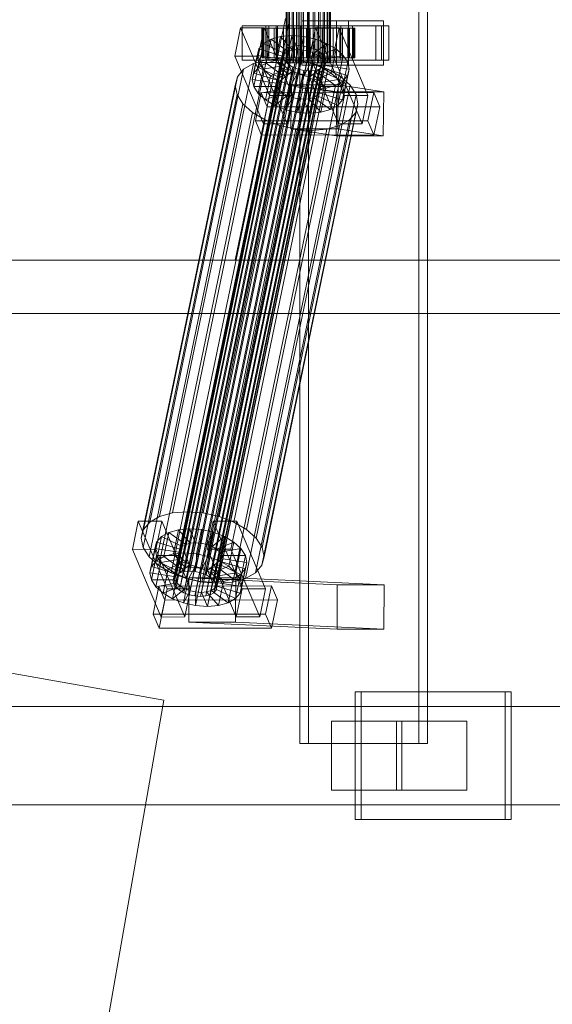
# Model space of a CAD drawing. Header units: millimetres. Extents: x -4395 to 65662, y -65530 to 6847.
# Tile 658 of 1034: x 23313 to 23530, y -18531 to -18130. Entities that reach past the tile are written whole.
import ezdxf

# ---------------------------------------------------------------- set-up
doc = ezdxf.new("R2010")
doc.units = ezdxf.units.MM
for name, color, linetype, lineweight in [('COTAS_O', 1, 'Continuous', 0), ('superior_C02', 7, 'Continuous', 0), ('superior_C07', 7, 'Continuous', 0)]:
    doc.layers.add(name, color=color, linetype=linetype, lineweight=lineweight)
doc.dimstyles.new('R19_100', dxfattribs={"dimtxt": 250, "dimasz": 150, "dimexe": 150, "dimexo": 80, "dimgap": 100, "dimtad": 1, "dimtih": 1, "dimtoh": 1, "dimdsep": 46, "dimcen": 0.09, "dimadec": 0, "dimazin": 0, "dimtfac": 1, "dimtdec": 4, "dimtofl": 0, "dimtmove": 0, "dimatfit": 3, "dimfxl": 1, "dimtolj": 1, "dimtzin": 0, "dimarcsym": 0})

# ---------------------------------------------------------------- blocks, each defined once
blk = doc.blocks.new('DIM_R33_39')
at = {"layer": 'COTAS_O'}
for p, q in [((23050.07, -17510), (23005.07, -17660)), ((23750.07, -17510), (23050.07, -17510)), ((23050.07, -19480), (23050.07, -17510)), ((23050.07, -17510), (23095.07, -17660)), ((23050.07, -19480), (23005.07, -19330)), ((23050.07, -19480), (23095.07, -19330)), ((23750.07, -19480), (23050.07, -19480))]:
    blk.add_line(p, q, dxfattribs=at)
blk.add_text('1970 O', height=250, rotation=90, dxfattribs=at).set_placement((22950.07, -18495))

msp = doc.modelspace()

# ---------------------------------------------------------------- linework, layer by layer
at = {"layer": 'superior_C02'}
for p, q in [((23427.395, -17575), (23427.395, -18425)), ((23430.972, -18425), (23430.972, -17575)), ((23475.886, -18425), (23475.886, -17575)), ((23479.463, -17575), (23479.463, -18425)), ((23421.904, -18148), (23421.904, -17852)), ((23422.115, -18148), (23422.115, -17852)), ((23422.305, -18148), (23422.305, -17852)), ((23422.925, -18148), (23422.925, -17852)), ((23423.292, -18148), (23423.292, -17852)), ((23424.278, -18148), (23424.278, -17852)), ((23424.798, -18148), (23424.798, -17852)), ((23426.082, -18148), (23426.082, -17852)), ((23426.718, -18148), (23426.718, -17852)), ((23428.214, -18148), (23428.214, -17852)), ((23428.924, -18148), (23428.924, -17852)), ((23430.529, -18148), (23430.529, -17852)), ((23431.264, -18148), (23431.264, -17852)), ((23432.869, -18148), (23432.869, -17852)), ((23433.579, -18148), (23433.579, -17852)), ((23435.074, -18148), (23435.074, -17852)), ((23435.711, -18148), (23435.711, -17852)), ((23436.995, -18148), (23436.995, -17852)), ((23437.515, -18148), (23437.515, -17852)), ((23438.5, -18148), (23438.5, -17852)), ((23438.868, -18148), (23438.868, -17852)), ((23439.487, -17852), (23439.487, -18148)), ((23439.678, -18148), (23439.678, -17852)), ((23439.889, -18148), (23439.889, -17852)), ((23421.547, -18130), (23401.145, -18228.298)), ((23402.923, -18228.298), (23423.326, -18130)), ((23413.541, -18133), (23403.996, -18133)), ((23403.996, -18133), (23403.996, -18147)), ((23418.302, -18133), (23403.996, -18133)), ((23413.541, -18147), (23413.541, -18133)), ((23413.541, -18133), (23427.848, -18133)), ((23460.661, -18133), (23414.842, -18133)), ((23414.842, -18133), (23414.842, -18147)), ((23417.823, -18133), (23414.842, -18133)), ((23417.823, -18147), (23417.823, -18133)), ((23417.823, -18133), (23463.641, -18133)), ((23418.302, -18147), (23418.302, -18133)), ((23418.302, -18133), (23427.848, -18133)), ((23427.848, -18133), (23427.848, -18147)), ((23447.297, -18131), (23428.206, -18131)), ((23428.206, -18131), (23428.206, -18149)), ((23442.393, -18131), (23428.206, -18131)), ((23444.087, -18133), (23434.541, -18133)), ((23434.541, -18133), (23434.541, -18147)), ((23448.848, -18133), (23434.541, -18133)), ((23442.393, -18149), (23442.393, -18131)), ((23442.393, -18131), (23461.484, -18131)), ((23444.087, -18147), (23444.087, -18133)), ((23444.087, -18133), (23458.393, -18133)), ((23447.297, -18149), (23447.297, -18131)), ((23447.297, -18131), (23461.484, -18131)), ((23448.848, -18147), (23448.848, -18133)), ((23448.848, -18133), (23458.393, -18133)), ((23458.393, -18133), (23458.393, -18147)), ((23460.661, -18147), (23460.661, -18133)), ((23460.661, -18133), (23463.641, -18133)), ((23461.484, -18131), (23461.484, -18149)), ((23463.641, -18133), (23463.641, -18147)), ((23403.307, -18133.859), (23400.927, -18145.327)), ((23412.853, -18133.847), (23403.307, -18133.859)), ((23415.058, -18161.391), (23403.307, -18133.859)), ((23410.472, -18145.315), (23412.853, -18133.847)), ((23412.358, -18134), (23411.912, -18134)), ((23411.912, -18134), (23421.904, -18134)), ((23411.912, -18146), (23411.912, -18134)), ((23411.912, -18134), (23412.76, -18134)), ((23414.068, -18134), (23412.358, -18134)), ((23412.358, -18134), (23422.115, -18134)), ((23412.358, -18146), (23412.358, -18134)), ((23412.76, -18134), (23422.305, -18134)), ((23412.76, -18146), (23412.76, -18134)), ((23412.76, -18134), (23414.844, -18134)), ((23412.853, -18133.847), (23424.603, -18161.379)), ((23416.924, -18134), (23414.068, -18134)), ((23414.068, -18134), (23422.925, -18134)), ((23414.068, -18146), (23414.068, -18134)), ((23414.844, -18134), (23423.292, -18134)), ((23414.844, -18146), (23414.844, -18134)), ((23414.844, -18134), (23418.021, -18134)), ((23419.626, -18137.325), (23415.717, -18138.419)), ((23420.732, -18134), (23416.924, -18134)), ((23416.924, -18134), (23424.278, -18134)), ((23416.924, -18146), (23416.924, -18134)), ((23417.586, -18147.155), (23419.626, -18137.325)), ((23418.021, -18134), (23424.798, -18134)), ((23418.021, -18146), (23418.021, -18134)), ((23418.021, -18134), (23422.076, -18134)), ((23424.162, -18136.948), (23419.626, -18137.325)), ((23419.626, -18137.325), (23424.462, -18142.862)), ((23425.233, -18134), (23420.732, -18134)), ((23420.732, -18134), (23426.082, -18134)), ((23420.732, -18146), (23420.732, -18134)), ((23421.904, -18134), (23422.115, -18134)), ((23421.904, -18134), (23421.904, -18146)), ((23422.305, -18134), (23421.904, -18134)), ((23422.076, -18134), (23426.718, -18134)), ((23422.076, -18146), (23422.076, -18134)), ((23422.076, -18134), (23426.732, -18134)), ((23422.115, -18134), (23422.925, -18134)), ((23422.115, -18134), (23422.115, -18146)), ((23422.122, -18146.777), (23424.162, -18136.948)), ((23422.305, -18134), (23422.305, -18146)), ((23423.292, -18134), (23422.305, -18134)), ((23422.925, -18134), (23424.278, -18134)), ((23422.925, -18134), (23422.925, -18146)), ((23423.292, -18134), (23423.292, -18146)), ((23424.798, -18134), (23423.292, -18134)), ((23429.014, -18137.313), (23424.162, -18136.948)), ((23424.162, -18136.948), (23426.61, -18142.683)), ((23424.278, -18134), (23426.082, -18134)), ((23424.278, -18134), (23424.278, -18146)), ((23424.798, -18134), (23424.798, -18146)), ((23426.718, -18134), (23424.798, -18134)), ((23430.12, -18134), (23425.233, -18134)), ((23425.233, -18134), (23428.214, -18134)), ((23425.233, -18146), (23425.233, -18134)), ((23426.082, -18134), (23428.214, -18134)), ((23426.082, -18134), (23426.082, -18146)), ((23426.718, -18134), (23426.718, -18146)), ((23428.924, -18134), (23426.718, -18134)), ((23426.732, -18134), (23428.924, -18134)), ((23426.732, -18146), (23426.732, -18134)), ((23426.732, -18134), (23431.672, -18134)), ((23426.974, -18147.143), (23429.014, -18137.313)), ((23428.214, -18134), (23430.529, -18134)), ((23428.214, -18134), (23428.214, -18146)), ((23429.014, -18137.313), (23428.909, -18142.856)), ((23428.924, -18134), (23428.924, -18146)), ((23431.264, -18134), (23428.924, -18134)), ((23433.853, -18138.396), (23429.014, -18137.313)), ((23435.06, -18134), (23430.12, -18134)), ((23430.12, -18134), (23430.529, -18134)), ((23430.12, -18146), (23430.12, -18134)), ((23430.529, -18134), (23432.869, -18134)), ((23430.529, -18134), (23430.529, -18146)), ((23431.672, -18134), (23431.264, -18134)), ((23431.264, -18134), (23431.264, -18146)), ((23433.579, -18134), (23431.264, -18134)), ((23433.853, -18133.821), (23431.473, -18145.289)), ((23431.672, -18146), (23431.672, -18134)), ((23431.672, -18134), (23436.559, -18134)), ((23435.06, -18134), (23432.869, -18134)), ((23432.869, -18134), (23435.074, -18134)), ((23432.869, -18134), (23432.869, -18146)), ((23436.559, -18134), (23433.579, -18134)), ((23433.579, -18134), (23433.579, -18146)), ((23435.711, -18134), (23433.579, -18134)), ((23443.398, -18133.809), (23433.853, -18133.821)), ((23445.603, -18161.353), (23433.853, -18133.821)), ((23439.716, -18134), (23435.06, -18134)), ((23435.06, -18146), (23435.06, -18134)), ((23439.716, -18134), (23435.074, -18134)), ((23435.074, -18134), (23436.995, -18134)), ((23435.074, -18134), (23435.074, -18146)), ((23441.06, -18134), (23435.711, -18134)), ((23435.711, -18134), (23435.711, -18146)), ((23437.515, -18134), (23435.711, -18134)), ((23436.559, -18146), (23436.559, -18134)), ((23436.559, -18134), (23441.06, -18134)), ((23443.771, -18134), (23436.995, -18134)), ((23436.995, -18134), (23438.5, -18134)), ((23436.995, -18134), (23436.995, -18146)), ((23444.869, -18134), (23437.515, -18134)), ((23437.515, -18134), (23437.515, -18146)), ((23438.868, -18134), (23437.515, -18134)), ((23446.949, -18134), (23438.5, -18134)), ((23438.5, -18134), (23439.487, -18134)), ((23438.5, -18134), (23438.5, -18146)), ((23447.725, -18134), (23438.868, -18134)), ((23438.868, -18134), (23438.868, -18146)), ((23439.678, -18134), (23438.868, -18134)), ((23439.487, -18134), (23449.033, -18134)), ((23439.487, -18146), (23439.487, -18134)), ((23439.487, -18134), (23439.889, -18134)), ((23449.434, -18134), (23439.678, -18134)), ((23439.678, -18134), (23439.678, -18146)), ((23439.889, -18134), (23439.678, -18134)), ((23443.771, -18134), (23439.716, -18134)), ((23439.716, -18146), (23439.716, -18134)), ((23449.88, -18134), (23439.889, -18134)), ((23439.889, -18134), (23439.889, -18146)), ((23441.018, -18145.277), (23443.398, -18133.809)), ((23441.06, -18146), (23441.06, -18134)), ((23441.06, -18134), (23444.869, -18134)), ((23443.398, -18133.809), (23455.149, -18161.341)), ((23446.949, -18134), (23443.771, -18134)), ((23443.771, -18146), (23443.771, -18134)), ((23444.869, -18146), (23444.869, -18134)), ((23444.869, -18134), (23447.725, -18134)), ((23449.033, -18134), (23446.949, -18134)), ((23446.949, -18146), (23446.949, -18134)), ((23447.725, -18146), (23447.725, -18134)), ((23447.725, -18134), (23449.434, -18134)), ((23449.033, -18134), (23449.033, -18146)), ((23449.88, -18134), (23449.033, -18134)), ((23449.434, -18146), (23449.434, -18134)), ((23449.434, -18134), (23449.88, -18134)), ((23449.88, -18146), (23449.88, -18134)), ((23380.426, -18355.022), (23424.802, -18141.224)), ((23382.575, -18354.844), (23426.95, -18141.045)), ((23384.873, -18355.017), (23429.249, -18141.218)), ((23410.66, -18149.985), (23412.7, -18140.156)), ((23412.7, -18140.156), (23410.781, -18142.416)), ((23415.717, -18138.419), (23412.7, -18140.156)), ((23412.7, -18140.156), (23421.181, -18144.203)), ((23413.677, -18148.249), (23415.717, -18138.419)), ((23415.717, -18138.419), (23422.61, -18143.38)), ((23424.802, -18141.224), (23422.95, -18141.742)), ((23426.95, -18141.045), (23424.802, -18141.224)), ((23429.249, -18141.218), (23426.95, -18141.045)), ((23431.541, -18141.731), (23429.249, -18141.218)), ((23433.853, -18138.396), (23431.201, -18143.369)), ((23431.813, -18148.226), (23433.853, -18138.396)), ((23438.349, -18140.123), (23433.33, -18144.188)), ((23438.349, -18140.123), (23433.853, -18138.396)), ((23436.308, -18149.953), (23438.349, -18140.123)), ((23442.194, -18142.377), (23438.349, -18140.123)), ((23375.909, -18358.68), (23420.285, -18144.881)), ((23376.236, -18357.434), (23420.612, -18143.635)), ((23377.145, -18356.363), (23421.521, -18142.565)), ((23378.574, -18355.541), (23422.95, -18141.742)), ((23387.165, -18355.53), (23431.541, -18141.731)), ((23389.295, -18356.348), (23433.67, -18142.549)), ((23391.116, -18357.415), (23435.492, -18143.617)), ((23392.506, -18358.659), (23436.881, -18144.861)), ((23400.927, -18145.327), (23410.472, -18145.315)), ((23400.927, -18145.327), (23412.678, -18172.859)), ((23408.051, -18154.877), (23410.091, -18145.047)), ((23408.741, -18152.246), (23410.781, -18142.416)), ((23410.781, -18142.416), (23410.091, -18145.047)), ((23410.091, -18145.047), (23419.945, -18146.52)), ((23410.091, -18145.047), (23410.677, -18147.868)), ((23422.223, -18172.847), (23410.472, -18145.315)), ((23410.781, -18142.416), (23420.272, -18145.274)), ((23420.272, -18145.274), (23418.231, -18155.103)), ((23421.181, -18144.203), (23419.14, -18154.033)), ((23419.945, -18146.52), (23420.272, -18145.274)), ((23420.272, -18145.274), (23421.181, -18144.203)), ((23420.612, -18143.635), (23420.285, -18144.881)), ((23420.285, -18144.881), (23420.562, -18146.218)), ((23422.61, -18143.38), (23420.569, -18153.21)), ((23421.521, -18142.565), (23420.612, -18143.635)), ((23421.181, -18144.203), (23422.61, -18143.38)), ((23422.95, -18141.742), (23421.521, -18142.565)), ((23424.462, -18142.862), (23422.421, -18152.692)), ((23422.61, -18143.38), (23424.462, -18142.862)), ((23424.462, -18142.862), (23426.61, -18142.683)), ((23426.61, -18142.683), (23424.57, -18152.513)), ((23426.61, -18142.683), (23428.909, -18142.856)), ((23428.909, -18142.856), (23426.868, -18152.686)), ((23428.909, -18142.856), (23431.201, -18143.369)), ((23431.201, -18143.369), (23429.16, -18153.199)), ((23431.201, -18143.369), (23433.33, -18144.188)), ((23433.33, -18144.188), (23431.29, -18154.017)), ((23431.473, -18145.289), (23441.018, -18145.277)), ((23431.473, -18145.289), (23443.223, -18172.821)), ((23433.67, -18142.549), (23431.541, -18141.731)), ((23435.152, -18145.255), (23433.111, -18155.085)), ((23433.33, -18144.188), (23435.152, -18145.255)), ((23435.492, -18143.617), (23433.67, -18142.549)), ((23442.194, -18142.377), (23435.152, -18145.255)), ((23435.152, -18145.255), (23436.541, -18146.499)), ((23436.881, -18144.861), (23435.492, -18143.617)), ((23445.128, -18145.003), (23436.541, -18146.499)), ((23437.744, -18146.196), (23436.881, -18144.861)), ((23440.154, -18152.207), (23442.194, -18142.377)), ((23452.769, -18172.809), (23441.018, -18145.277)), ((23445.128, -18145.003), (23442.194, -18142.377)), ((23443.088, -18154.833), (23445.128, -18145.003)), ((23446.95, -18147.823), (23445.128, -18145.003)), ((23370.33, -18332.659), (23408.585, -18148.35)), ((23375.557, -18331.197), (23413.812, -18146.887)), ((23376.187, -18360.017), (23420.562, -18146.218)), ((23377.05, -18361.352), (23421.425, -18147.554)), ((23378.439, -18362.596), (23422.815, -18148.798)), ((23381.62, -18330.692), (23419.875, -18146.383)), ((23388.107, -18331.181), (23426.362, -18146.872)), ((23393.319, -18362.578), (23437.695, -18148.779)), ((23437.744, -18146.196), (23393.369, -18359.995)), ((23393.646, -18361.332), (23438.022, -18147.533)), ((23394.576, -18332.629), (23432.831, -18148.32)), ((23403.996, -18147), (23413.541, -18147)), ((23403.996, -18147), (23418.302, -18147)), ((23408.585, -18148.35), (23404.552, -18150.672)), ((23413.812, -18146.887), (23408.585, -18148.35)), ((23408.637, -18157.698), (23410.677, -18147.868)), ((23410.66, -18149.985), (23413.677, -18148.249)), ((23410.677, -18147.868), (23420.222, -18147.856)), ((23410.677, -18147.868), (23412.499, -18150.688)), ((23421.904, -18146), (23411.912, -18146)), ((23411.912, -18146), (23412.358, -18146)), ((23412.76, -18146), (23411.912, -18146)), ((23422.115, -18146), (23412.358, -18146)), ((23412.358, -18146), (23414.068, -18146)), ((23412.499, -18150.688), (23421.085, -18149.192)), ((23422.305, -18146), (23412.76, -18146)), ((23414.844, -18146), (23412.76, -18146)), ((23427.848, -18147), (23413.541, -18147)), ((23413.677, -18148.249), (23417.586, -18147.155)), ((23420.569, -18153.21), (23413.677, -18148.249)), ((23419.875, -18146.383), (23413.812, -18146.887)), ((23422.925, -18146), (23414.068, -18146)), ((23414.068, -18146), (23416.924, -18146)), ((23414.842, -18147), (23460.661, -18147)), ((23414.842, -18147), (23417.823, -18147)), ((23423.292, -18146), (23414.844, -18146)), ((23418.021, -18146), (23414.844, -18146)), ((23424.278, -18146), (23416.924, -18146)), ((23416.924, -18146), (23420.732, -18146)), ((23417.586, -18147.155), (23422.122, -18146.777)), ((23422.421, -18152.692), (23417.586, -18147.155)), ((23463.641, -18147), (23417.823, -18147)), ((23419.945, -18146.52), (23417.905, -18156.35)), ((23424.798, -18146), (23418.021, -18146)), ((23422.076, -18146), (23418.021, -18146)), ((23420.222, -18147.856), (23418.182, -18157.686)), ((23427.848, -18147), (23418.302, -18147)), ((23421.085, -18149.192), (23419.045, -18159.022)), ((23426.362, -18146.872), (23419.875, -18146.383)), ((23420.222, -18147.856), (23419.945, -18146.52)), ((23421.085, -18149.192), (23420.222, -18147.856)), ((23420.562, -18146.218), (23421.425, -18147.554)), ((23426.082, -18146), (23420.732, -18146)), ((23420.732, -18146), (23425.233, -18146)), ((23422.475, -18150.436), (23421.085, -18149.192)), ((23421.425, -18147.554), (23422.815, -18148.798)), ((23422.115, -18146), (23421.904, -18146)), ((23421.904, -18146), (23422.305, -18146)), ((23422.305, -18148), (23421.904, -18148)), ((23421.904, -18148), (23422.115, -18148)), ((23426.718, -18146), (23422.076, -18146)), ((23426.732, -18146), (23422.076, -18146)), ((23422.925, -18146), (23422.115, -18146)), ((23422.115, -18148), (23422.925, -18148)), ((23424.57, -18152.513), (23422.122, -18146.777)), ((23422.122, -18146.777), (23426.974, -18147.143)), ((23422.305, -18146), (23423.292, -18146)), ((23423.292, -18148), (23422.305, -18148)), ((23422.815, -18148.798), (23424.636, -18149.865)), ((23424.278, -18146), (23422.925, -18146)), ((23422.925, -18148), (23424.278, -18148)), ((23423.292, -18146), (23424.798, -18146)), ((23424.798, -18148), (23423.292, -18148)), ((23426.082, -18146), (23424.278, -18146)), ((23424.278, -18148), (23426.082, -18148)), ((23424.798, -18146), (23426.718, -18146)), ((23426.718, -18148), (23424.798, -18148)), ((23428.214, -18146), (23425.233, -18146)), ((23425.233, -18146), (23430.12, -18146)), ((23428.214, -18146), (23426.082, -18146)), ((23426.082, -18148), (23428.214, -18148)), ((23432.831, -18148.32), (23426.362, -18146.872)), ((23426.718, -18146), (23428.924, -18146)), ((23428.924, -18148), (23426.718, -18148)), ((23428.924, -18146), (23426.732, -18146)), ((23431.672, -18146), (23426.732, -18146)), ((23426.868, -18152.686), (23426.974, -18147.143)), ((23426.974, -18147.143), (23431.813, -18148.226)), ((23428.206, -18149), (23447.297, -18149)), ((23442.393, -18149), (23428.206, -18149)), ((23430.529, -18146), (23428.214, -18146)), ((23428.214, -18148), (23430.529, -18148)), ((23428.924, -18146), (23431.264, -18146)), ((23431.264, -18148), (23428.924, -18148)), ((23429.16, -18153.199), (23431.813, -18148.226)), ((23430.529, -18146), (23430.12, -18146)), ((23430.12, -18146), (23435.06, -18146)), ((23432.869, -18146), (23430.529, -18146)), ((23430.529, -18148), (23432.869, -18148)), ((23431.264, -18146), (23431.672, -18146)), ((23431.264, -18146), (23433.579, -18146)), ((23433.579, -18148), (23431.264, -18148)), ((23436.559, -18146), (23431.672, -18146)), ((23431.813, -18148.226), (23436.308, -18149.953)), ((23438.84, -18150.629), (23432.831, -18148.32)), ((23435.074, -18146), (23432.869, -18146)), ((23432.869, -18146), (23435.06, -18146)), ((23432.869, -18148), (23435.074, -18148)), ((23433.579, -18146), (23436.559, -18146)), ((23433.579, -18146), (23435.711, -18146)), ((23435.711, -18148), (23433.579, -18148)), ((23436.541, -18146.499), (23434.501, -18156.329)), ((23434.541, -18147), (23444.087, -18147)), ((23434.541, -18147), (23448.848, -18147)), ((23435.06, -18146), (23439.716, -18146)), ((23436.995, -18146), (23435.074, -18146)), ((23435.074, -18146), (23439.716, -18146)), ((23435.074, -18148), (23436.995, -18148)), ((23435.364, -18157.665), (23437.404, -18147.835)), ((23437.682, -18149.171), (23435.641, -18159.001)), ((23435.711, -18146), (23441.06, -18146)), ((23435.711, -18146), (23437.515, -18146)), ((23437.515, -18148), (23435.711, -18148)), ((23436.541, -18146.499), (23437.404, -18147.835)), ((23441.06, -18146), (23436.559, -18146)), ((23436.786, -18149.85), (23437.695, -18148.779)), ((23438.5, -18146), (23436.995, -18146)), ((23436.995, -18146), (23443.771, -18146)), ((23436.995, -18148), (23438.5, -18148)), ((23437.682, -18149.171), (23437.355, -18150.417)), ((23437.404, -18147.835), (23446.95, -18147.823)), ((23437.404, -18147.835), (23437.682, -18149.171)), ((23437.515, -18146), (23444.869, -18146)), ((23437.515, -18146), (23438.868, -18146)), ((23438.868, -18148), (23437.515, -18148)), ((23447.536, -18150.644), (23437.682, -18149.171)), ((23437.695, -18148.779), (23438.022, -18147.533)), ((23438.022, -18147.533), (23437.744, -18146.196)), ((23439.487, -18146), (23438.5, -18146)), ((23438.5, -18146), (23446.949, -18146)), ((23438.5, -18148), (23439.487, -18148)), ((23438.868, -18146), (23447.725, -18146)), ((23438.868, -18146), (23439.678, -18146)), ((23439.678, -18148), (23438.868, -18148)), ((23449.033, -18146), (23439.487, -18146)), ((23439.889, -18146), (23439.487, -18146)), ((23439.487, -18148), (23439.889, -18148)), ((23439.678, -18146), (23449.434, -18146)), ((23439.678, -18146), (23439.889, -18146)), ((23439.889, -18148), (23439.678, -18148)), ((23439.716, -18146), (23443.771, -18146)), ((23439.889, -18146), (23449.88, -18146)), ((23444.869, -18146), (23441.06, -18146)), ((23461.484, -18149), (23442.393, -18149)), ((23443.771, -18146), (23446.949, -18146)), ((23458.393, -18147), (23444.087, -18147)), ((23447.725, -18146), (23444.869, -18146)), ((23446.95, -18147.823), (23444.909, -18157.653)), ((23446.949, -18146), (23449.033, -18146)), ((23447.536, -18150.644), (23446.95, -18147.823)), ((23461.484, -18149), (23447.297, -18149)), ((23449.434, -18146), (23447.725, -18146)), ((23458.393, -18147), (23448.848, -18147)), ((23449.033, -18146), (23449.88, -18146)), ((23449.88, -18146), (23449.434, -18146)), ((23463.641, -18147), (23460.661, -18147)), ((23366.297, -18334.981), (23404.552, -18150.672)), ((23380.261, -18363.664), (23424.636, -18149.865)), ((23382.39, -18364.482), (23426.766, -18150.683)), ((23384.682, -18364.995), (23429.058, -18151.196)), ((23386.981, -18365.168), (23431.357, -18151.369)), ((23389.129, -18364.989), (23433.505, -18151.191)), ((23390.981, -18364.471), (23435.357, -18150.672)), ((23392.41, -18363.648), (23436.786, -18149.85)), ((23400.586, -18334.938), (23438.84, -18150.629)), ((23404.552, -18150.672), (23401.987, -18153.694)), ((23408.051, -18154.877), (23408.741, -18152.246)), ((23408.741, -18152.246), (23410.66, -18149.985)), ((23418.231, -18155.103), (23408.741, -18152.246)), ((23410.458, -18160.518), (23412.499, -18150.688)), ((23419.14, -18154.033), (23410.66, -18149.985)), ((23412.499, -18150.688), (23415.432, -18153.314)), ((23413.392, -18163.144), (23415.432, -18153.314)), ((23415.432, -18153.314), (23422.475, -18150.436)), ((23415.432, -18153.314), (23419.278, -18155.567)), ((23420.569, -18153.21), (23419.14, -18154.033)), ((23419.278, -18155.567), (23424.296, -18151.503)), ((23422.475, -18150.436), (23420.435, -18160.266)), ((23422.421, -18152.692), (23420.569, -18153.21)), ((23424.296, -18151.503), (23422.256, -18161.333)), ((23424.57, -18152.513), (23422.421, -18152.692)), ((23424.296, -18151.503), (23422.475, -18150.436)), ((23423.773, -18157.295), (23426.426, -18152.321)), ((23426.426, -18152.321), (23424.296, -18151.503)), ((23426.426, -18152.321), (23424.386, -18162.151)), ((23426.868, -18152.686), (23424.57, -18152.513)), ((23424.636, -18149.865), (23426.766, -18150.683)), ((23428.718, -18152.835), (23426.426, -18152.321)), ((23428.718, -18152.835), (23426.678, -18162.664)), ((23426.766, -18150.683), (23429.058, -18151.196)), ((23429.16, -18153.199), (23426.868, -18152.686)), ((23428.612, -18158.378), (23428.718, -18152.835)), ((23431.016, -18153.008), (23428.718, -18152.835)), ((23431.016, -18153.008), (23428.976, -18162.837)), ((23429.058, -18151.196), (23431.357, -18151.369)), ((23431.29, -18154.017), (23429.16, -18153.199)), ((23433.165, -18152.829), (23431.016, -18153.008)), ((23433.464, -18158.743), (23431.016, -18153.008)), ((23433.165, -18152.829), (23431.125, -18162.659)), ((23431.29, -18154.017), (23436.308, -18149.953)), ((23431.357, -18151.369), (23433.505, -18151.191)), ((23435.017, -18152.311), (23432.977, -18162.14)), ((23433.111, -18155.085), (23440.154, -18152.207)), ((23435.017, -18152.311), (23433.165, -18152.829)), ((23438, -18158.366), (23433.165, -18152.829)), ((23433.505, -18151.191), (23435.357, -18150.672)), ((23436.446, -18151.488), (23434.406, -18161.318)), ((23436.446, -18151.488), (23435.017, -18152.311)), ((23441.91, -18157.272), (23435.017, -18152.311)), ((23437.355, -18150.417), (23435.315, -18160.247)), ((23435.357, -18150.672), (23436.786, -18149.85)), ((23436.308, -18149.953), (23440.154, -18152.207)), ((23437.355, -18150.417), (23436.446, -18151.488)), ((23444.927, -18155.535), (23436.446, -18151.488)), ((23446.845, -18153.275), (23437.355, -18150.417)), ((23443.981, -18153.641), (23438.84, -18150.629)), ((23440.154, -18152.207), (23443.088, -18154.833)), ((23444.805, -18163.105), (23446.845, -18153.275)), ((23444.927, -18155.535), (23446.845, -18153.275)), ((23445.495, -18160.474), (23447.536, -18150.644)), ((23446.845, -18153.275), (23447.536, -18150.644)), ((23362.809, -18341.52), (23401.064, -18157.211)), ((23363.732, -18338.003), (23401.987, -18153.694)), ((23401.987, -18153.694), (23401.064, -18157.211)), ((23401.064, -18157.211), (23401.847, -18160.982)), ((23405.726, -18337.95), (23443.981, -18153.641)), ((23417.905, -18156.35), (23408.051, -18154.877)), ((23408.637, -18157.698), (23408.051, -18154.877)), ((23409.648, -18341.461), (23447.903, -18157.152)), ((23417.238, -18165.397), (23419.278, -18155.567)), ((23418.231, -18155.103), (23417.905, -18156.35)), ((23417.905, -18156.35), (23418.182, -18157.686)), ((23419.14, -18154.033), (23418.231, -18155.103)), ((23419.278, -18155.567), (23423.773, -18157.295)), ((23421.733, -18167.125), (23423.773, -18157.295)), ((23424.002, -18156.962), (23423.754, -18174.943)), ((23423.773, -18157.295), (23428.612, -18158.378)), ((23443.093, -18156.962), (23424.002, -18156.962)), ((23442.511, -18159.83), (23424.002, -18156.962)), ((23433.111, -18155.085), (23431.29, -18154.017)), ((23434.501, -18156.329), (23433.111, -18155.085)), ((23434.501, -18156.329), (23443.088, -18154.833)), ((23435.364, -18157.665), (23434.501, -18156.329)), ((23438, -18158.366), (23441.91, -18157.272)), ((23439.869, -18167.102), (23441.91, -18157.272)), ((23441.91, -18157.272), (23444.927, -18155.535)), ((23442.845, -18174.943), (23443.093, -18156.962)), ((23442.886, -18165.365), (23444.927, -18155.535)), ((23443.088, -18154.833), (23444.909, -18157.653)), ((23443.093, -18156.962), (23461.602, -18159.83)), ((23447.903, -18157.152), (23443.981, -18153.641)), ((23450.338, -18160.922), (23447.903, -18157.152)), ((23363.593, -18345.291), (23401.847, -18160.982)), ((23401.847, -18160.982), (23404.283, -18164.752)), ((23418.182, -18157.686), (23408.637, -18157.698)), ((23410.458, -18160.518), (23408.637, -18157.698)), ((23411.705, -18160.247), (23409.324, -18171.715)), ((23419.045, -18159.022), (23410.458, -18160.518)), ((23413.392, -18163.144), (23410.458, -18160.518)), ((23457.523, -18160.19), (23411.705, -18160.247)), ((23414.153, -18165.983), (23411.705, -18160.247)), ((23450.338, -18160.922), (23412.084, -18345.231)), ((23420.435, -18160.266), (23413.392, -18163.144)), ((23422.256, -18161.333), (23417.238, -18165.397)), ((23418.182, -18157.686), (23419.045, -18159.022)), ((23419.045, -18159.022), (23420.435, -18160.266)), ((23420.435, -18160.266), (23422.256, -18161.333)), ((23422.256, -18161.333), (23424.386, -18162.151)), ((23426.572, -18168.208), (23428.612, -18158.378)), ((23428.612, -18158.378), (23433.464, -18158.743)), ((23431.424, -18168.573), (23433.464, -18158.743)), ((23432.977, -18162.14), (23434.406, -18161.318)), ((23433.464, -18158.743), (23438, -18158.366)), ((23434.406, -18161.318), (23435.315, -18160.247)), ((23434.406, -18161.318), (23442.886, -18165.365)), ((23435.315, -18160.247), (23435.641, -18159.001)), ((23435.315, -18160.247), (23444.805, -18163.105)), ((23444.909, -18157.653), (23435.364, -18157.665)), ((23435.641, -18159.001), (23435.364, -18157.665)), ((23435.641, -18159.001), (23445.495, -18160.474)), ((23435.96, -18168.196), (23438, -18158.366)), ((23442.263, -18177.811), (23442.511, -18159.83)), ((23442.511, -18159.83), (23461.602, -18159.83)), ((23443.223, -18172.821), (23445.603, -18161.353)), ((23445.495, -18160.474), (23444.805, -18163.105)), ((23444.909, -18157.653), (23445.495, -18160.474)), ((23445.603, -18161.353), (23455.149, -18161.341)), ((23451.122, -18164.693), (23450.338, -18160.922)), ((23455.149, -18161.341), (23452.769, -18172.809)), ((23455.143, -18171.658), (23457.523, -18160.19)), ((23457.523, -18160.19), (23459.971, -18165.926)), ((23461.602, -18159.83), (23461.354, -18177.811)), ((23366.028, -18349.061), (23404.283, -18164.752)), ((23404.283, -18164.752), (23408.205, -18168.263)), ((23412.678, -18172.859), (23415.058, -18161.391)), ((23412.867, -18349.002), (23451.122, -18164.693)), ((23417.238, -18165.397), (23413.392, -18163.144)), ((23415.058, -18161.391), (23424.603, -18161.379)), ((23424.386, -18162.151), (23421.733, -18167.125)), ((23424.603, -18161.379), (23422.223, -18172.847)), ((23424.386, -18162.151), (23426.678, -18162.664)), ((23426.678, -18162.664), (23426.572, -18168.208)), ((23426.678, -18162.664), (23428.976, -18162.837)), ((23428.976, -18162.837), (23431.125, -18162.659)), ((23428.976, -18162.837), (23431.424, -18168.573)), ((23431.125, -18162.659), (23432.977, -18162.14)), ((23431.125, -18162.659), (23435.96, -18168.196)), ((23432.977, -18162.14), (23439.869, -18167.102)), ((23442.886, -18165.365), (23439.869, -18167.102)), ((23444.805, -18163.105), (23442.886, -18165.365)), ((23450.199, -18168.21), (23451.122, -18164.693)), ((23369.95, -18352.572), (23408.205, -18168.263)), ((23408.205, -18168.263), (23413.346, -18171.275)), ((23411.772, -18177.451), (23414.153, -18165.983)), ((23411.944, -18352.519), (23450.199, -18168.21)), ((23414.153, -18165.983), (23459.971, -18165.926)), ((23421.733, -18167.125), (23417.238, -18165.397)), ((23426.572, -18168.208), (23421.733, -18167.125)), ((23431.424, -18168.573), (23426.572, -18168.208)), ((23435.96, -18168.196), (23431.424, -18168.573)), ((23439.869, -18167.102), (23435.96, -18168.196)), ((23447.634, -18171.232), (23450.199, -18168.21)), ((23459.971, -18165.926), (23457.591, -18177.394)), ((23375.091, -18355.584), (23413.346, -18171.275)), ((23409.324, -18171.715), (23455.143, -18171.658)), ((23409.324, -18171.715), (23411.772, -18177.451)), ((23409.379, -18355.541), (23447.634, -18171.232)), ((23422.223, -18172.847), (23412.678, -18172.859)), ((23413.346, -18171.275), (23419.355, -18173.584)), ((23452.769, -18172.809), (23443.223, -18172.821)), ((23443.601, -18173.554), (23447.634, -18171.232)), ((23457.591, -18177.394), (23455.143, -18171.658)), ((23381.1, -18357.893), (23419.355, -18173.584)), ((23387.569, -18359.341), (23425.824, -18175.032)), ((23394.056, -18359.83), (23432.311, -18175.521)), ((23400.12, -18359.326), (23438.374, -18175.016)), ((23405.346, -18357.863), (23443.601, -18173.554)), ((23419.355, -18173.584), (23425.824, -18175.032)), ((23423.754, -18174.943), (23442.845, -18174.943)), ((23442.263, -18177.811), (23423.754, -18174.943)), ((23425.824, -18175.032), (23432.311, -18175.521)), ((23432.311, -18175.521), (23438.374, -18175.016)), ((23438.374, -18175.016), (23443.601, -18173.554)), ((23461.354, -18177.811), (23442.845, -18174.943)), ((23457.591, -18177.394), (23411.772, -18177.451)), ((23461.354, -18177.811), (23442.263, -18177.811)), ((23401.145, -18228.298), (22971.369, -18228.298)), ((22973.147, -18228.298), (23402.923, -18228.298)), ((23401.145, -18228.298), (23402.923, -18228.298)), ((23830.921, -18228.298), (23401.145, -18228.298)), ((23402.923, -18228.298), (23832.7, -18228.298)), ((24634.01, -18250), (15575.415, -18250)), ((15576.913, -18250), (24635.508, -18250)), ((23366.297, -18334.981), (23370.33, -18332.659)), ((23370.33, -18332.659), (23375.557, -18331.197)), ((23375.557, -18331.197), (23381.62, -18330.692)), ((23381.62, -18330.692), (23388.107, -18331.181)), ((23388.107, -18331.181), (23394.576, -18332.629)), ((23394.576, -18332.629), (23400.586, -18334.938)), ((23361.652, -18334.551), (23359.272, -18346.02)), ((23371.198, -18334.539), (23361.652, -18334.551)), ((23373.403, -18362.083), (23361.652, -18334.551)), ((23363.732, -18338.003), (23366.297, -18334.981)), ((23368.817, -18346.008), (23371.198, -18334.539)), ((23371.198, -18334.539), (23382.948, -18362.071)), ((23382.507, -18337.64), (23377.971, -18338.017)), ((23380.467, -18347.47), (23382.507, -18337.64)), ((23387.359, -18338.005), (23382.507, -18337.64)), ((23382.507, -18337.64), (23384.955, -18343.376)), ((23392.198, -18334.513), (23389.817, -18345.981)), ((23401.743, -18334.501), (23392.198, -18334.513)), ((23403.948, -18362.045), (23392.198, -18334.513)), ((23399.363, -18345.969), (23401.743, -18334.501)), ((23400.586, -18334.938), (23405.726, -18337.95)), ((23401.743, -18334.501), (23413.494, -18362.033)), ((23362.809, -18341.52), (23363.732, -18338.003)), ((23363.593, -18345.291), (23362.809, -18341.52)), ((23369.004, -18350.678), (23371.045, -18340.848)), ((23371.045, -18340.848), (23369.126, -18343.108)), ((23374.062, -18339.111), (23371.045, -18340.848)), ((23371.045, -18340.848), (23379.525, -18344.895)), ((23372.021, -18348.941), (23374.062, -18339.111)), ((23377.971, -18338.017), (23374.062, -18339.111)), ((23374.062, -18339.111), (23380.955, -18344.073)), ((23375.931, -18347.847), (23377.971, -18338.017)), ((23377.971, -18338.017), (23382.806, -18343.554)), ((23385.319, -18347.835), (23387.359, -18338.005)), ((23387.359, -18338.005), (23387.253, -18343.549)), ((23392.198, -18339.088), (23387.359, -18338.005)), ((23392.198, -18339.088), (23389.545, -18344.062)), ((23390.158, -18348.918), (23392.198, -18339.088)), ((23396.694, -18340.816), (23391.675, -18344.88)), ((23396.694, -18340.816), (23392.198, -18339.088)), ((23394.653, -18350.645), (23396.694, -18340.816)), ((23400.539, -18343.069), (23396.694, -18340.816)), ((23405.726, -18337.95), (23409.648, -18341.461)), ((23409.648, -18341.461), (23412.084, -18345.231)), ((23366.028, -18349.061), (23363.593, -18345.291)), ((23367.086, -18352.938), (23369.126, -18343.108)), ((23369.126, -18343.108), (23368.436, -18345.739)), ((23369.126, -18343.108), (23378.616, -18345.966)), ((23379.525, -18344.895), (23377.485, -18354.725)), ((23378.616, -18345.966), (23379.525, -18344.895)), ((23380.955, -18344.073), (23378.914, -18353.902)), ((23379.525, -18344.895), (23380.955, -18344.073)), ((23382.806, -18343.554), (23380.766, -18353.384)), ((23380.955, -18344.073), (23382.806, -18343.554)), ((23382.806, -18343.554), (23384.955, -18343.376)), ((23384.955, -18343.376), (23382.915, -18353.205)), ((23384.955, -18343.376), (23387.253, -18343.549)), ((23387.253, -18343.549), (23385.213, -18353.378)), ((23387.253, -18343.549), (23389.545, -18344.062)), ((23389.545, -18344.062), (23387.505, -18353.892)), ((23389.545, -18344.062), (23391.675, -18344.88)), ((23391.675, -18344.88), (23389.635, -18354.71)), ((23391.675, -18344.88), (23393.496, -18345.947)), ((23400.539, -18343.069), (23393.496, -18345.947)), ((23398.499, -18352.899), (23400.539, -18343.069)), ((23403.473, -18345.695), (23400.539, -18343.069)), ((23412.084, -18345.231), (23412.867, -18349.002)), ((23359.272, -18346.02), (23368.817, -18346.008)), ((23359.272, -18346.02), (23371.022, -18373.551)), ((23369.95, -18352.572), (23366.028, -18349.061)), ((23366.396, -18355.569), (23368.436, -18345.739)), ((23366.981, -18358.39), (23369.022, -18348.56)), ((23368.436, -18345.739), (23378.29, -18347.212)), ((23368.436, -18345.739), (23369.022, -18348.56)), ((23380.568, -18373.539), (23368.817, -18346.008)), ((23369.004, -18350.678), (23372.021, -18348.941)), ((23369.022, -18348.56), (23378.567, -18348.548)), ((23369.022, -18348.56), (23370.843, -18351.38)), ((23372.021, -18348.941), (23375.931, -18347.847)), ((23378.914, -18353.902), (23372.021, -18348.941)), ((23375.931, -18347.847), (23380.467, -18347.47)), ((23380.766, -18353.384), (23375.931, -18347.847)), ((23378.29, -18347.212), (23376.249, -18357.042)), ((23378.567, -18348.548), (23376.527, -18358.378)), ((23378.616, -18345.966), (23376.576, -18355.796)), ((23378.29, -18347.212), (23378.616, -18345.966)), ((23378.567, -18348.548), (23378.29, -18347.212)), ((23379.43, -18349.884), (23378.567, -18348.548)), ((23382.915, -18353.205), (23380.467, -18347.47)), ((23380.467, -18347.47), (23385.319, -18347.835)), ((23385.213, -18353.378), (23385.319, -18347.835)), ((23385.319, -18347.835), (23390.158, -18348.918)), ((23387.505, -18353.892), (23390.158, -18348.918)), ((23389.817, -18345.981), (23399.363, -18345.969)), ((23389.817, -18345.981), (23401.568, -18373.513)), ((23390.158, -18348.918), (23394.653, -18350.645)), ((23393.496, -18345.947), (23391.456, -18355.777)), ((23394.886, -18347.191), (23392.846, -18357.021)), ((23393.496, -18345.947), (23394.886, -18347.191)), ((23393.709, -18358.357), (23395.749, -18348.527)), ((23403.473, -18345.695), (23394.886, -18347.191)), ((23394.886, -18347.191), (23395.749, -18348.527)), ((23395.749, -18348.527), (23405.295, -18348.515)), ((23395.749, -18348.527), (23396.027, -18349.863)), ((23411.113, -18373.501), (23399.363, -18345.969)), ((23401.432, -18355.525), (23403.473, -18345.695)), ((23405.295, -18348.515), (23403.254, -18358.345)), ((23405.295, -18348.515), (23403.473, -18345.695)), ((23405.88, -18351.336), (23405.295, -18348.515)), ((23412.867, -18349.002), (23411.944, -18352.519)), ((23366.396, -18355.569), (23367.086, -18352.938)), ((23367.086, -18352.938), (23369.004, -18350.678)), ((23376.576, -18355.796), (23367.086, -18352.938)), ((23368.803, -18361.21), (23370.843, -18351.38)), ((23377.485, -18354.725), (23369.004, -18350.678)), ((23375.091, -18355.584), (23369.95, -18352.572)), ((23370.843, -18351.38), (23379.43, -18349.884)), ((23370.843, -18351.38), (23373.777, -18354.006)), ((23373.777, -18354.006), (23380.82, -18351.128)), ((23379.43, -18349.884), (23377.39, -18359.714)), ((23377.623, -18356.26), (23382.641, -18352.196)), ((23380.82, -18351.128), (23378.779, -18360.958)), ((23380.766, -18353.384), (23378.914, -18353.902)), ((23380.82, -18351.128), (23379.43, -18349.884)), ((23382.641, -18352.196), (23380.601, -18362.025)), ((23382.915, -18353.205), (23380.766, -18353.384)), ((23382.641, -18352.196), (23380.82, -18351.128)), ((23382.118, -18357.987), (23384.771, -18353.014)), ((23384.771, -18353.014), (23382.641, -18352.196)), ((23384.771, -18353.014), (23382.73, -18362.843)), ((23385.213, -18353.378), (23382.915, -18353.205)), ((23387.063, -18353.527), (23384.771, -18353.014)), ((23387.063, -18353.527), (23385.022, -18363.357)), ((23387.505, -18353.892), (23385.213, -18353.378)), ((23386.957, -18359.07), (23387.063, -18353.527)), ((23389.361, -18353.7), (23387.063, -18353.527)), ((23391.51, -18353.521), (23389.361, -18353.7)), ((23391.51, -18353.521), (23389.469, -18363.351)), ((23389.635, -18354.71), (23394.653, -18350.645)), ((23393.362, -18353.003), (23391.321, -18362.833)), ((23391.456, -18355.777), (23398.499, -18352.899)), ((23393.362, -18353.003), (23391.51, -18353.521)), ((23396.345, -18359.058), (23391.51, -18353.521)), ((23394.791, -18352.18), (23392.75, -18362.01)), ((23394.791, -18352.18), (23393.362, -18353.003)), ((23400.254, -18357.964), (23393.362, -18353.003)), ((23395.7, -18351.109), (23393.659, -18360.939)), ((23396.027, -18349.863), (23393.986, -18359.693)), ((23394.653, -18350.645), (23398.499, -18352.899)), ((23395.7, -18351.109), (23394.791, -18352.18)), ((23403.271, -18356.228), (23394.791, -18352.18)), ((23396.027, -18349.863), (23395.7, -18351.109)), ((23405.19, -18353.967), (23395.7, -18351.109)), ((23405.88, -18351.336), (23396.027, -18349.863)), ((23398.499, -18352.899), (23401.432, -18355.525)), ((23403.84, -18361.166), (23405.88, -18351.336)), ((23405.19, -18353.967), (23405.88, -18351.336)), ((23411.944, -18352.519), (23409.379, -18355.541)), ((23376.249, -18357.042), (23366.396, -18355.569)), ((23366.981, -18358.39), (23366.396, -18355.569)), ((23371.737, -18363.836), (23373.777, -18354.006)), ((23373.777, -18354.006), (23377.623, -18356.26)), ((23381.1, -18357.893), (23375.091, -18355.584)), ((23375.582, -18366.09), (23377.623, -18356.26)), ((23375.909, -18358.68), (23376.236, -18357.434)), ((23376.236, -18357.434), (23377.145, -18356.363)), ((23376.576, -18355.796), (23376.249, -18357.042)), ((23376.249, -18357.042), (23376.527, -18358.378)), ((23377.485, -18354.725), (23376.576, -18355.796)), ((23377.145, -18356.363), (23378.574, -18355.541)), ((23378.914, -18353.902), (23377.485, -18354.725)), ((23377.623, -18356.26), (23382.118, -18357.987)), ((23378.574, -18355.541), (23380.426, -18355.022)), ((23380.426, -18355.022), (23382.575, -18354.844)), ((23382.261, -18357.646), (23382.185, -18375.644)), ((23401.352, -18357.646), (23382.261, -18357.646)), ((23442.654, -18360.514), (23382.261, -18357.646)), ((23382.575, -18354.844), (23384.873, -18355.017)), ((23384.873, -18355.017), (23387.165, -18355.53)), ((23387.165, -18355.53), (23389.295, -18356.348)), ((23389.361, -18353.7), (23387.321, -18363.53)), ((23389.635, -18354.71), (23387.505, -18353.892)), ((23389.295, -18356.348), (23391.116, -18357.415)), ((23391.809, -18359.436), (23389.361, -18353.7)), ((23391.456, -18355.777), (23389.635, -18354.71)), ((23391.116, -18357.415), (23392.506, -18358.659)), ((23392.846, -18357.021), (23391.456, -18355.777)), ((23392.846, -18357.021), (23401.432, -18355.525)), ((23393.709, -18358.357), (23392.846, -18357.021)), ((23400.254, -18357.964), (23403.271, -18356.228)), ((23401.231, -18366.057), (23403.271, -18356.228)), ((23401.276, -18375.644), (23401.352, -18357.646)), ((23401.352, -18357.646), (23461.745, -18360.514)), ((23401.432, -18355.525), (23403.254, -18358.345)), ((23403.15, -18363.797), (23405.19, -18353.967)), ((23403.271, -18356.228), (23405.19, -18353.967)), ((23409.379, -18355.541), (23405.346, -18357.863)), ((23376.527, -18358.378), (23366.981, -18358.39)), ((23368.803, -18361.21), (23366.981, -18358.39)), ((23370.049, -18360.939), (23367.669, -18372.408)), ((23377.39, -18359.714), (23368.803, -18361.21)), ((23371.737, -18363.836), (23368.803, -18361.21)), ((23415.868, -18360.882), (23370.049, -18360.939)), ((23372.497, -18366.675), (23370.049, -18360.939)), ((23378.779, -18360.958), (23371.737, -18363.836)), ((23376.187, -18360.017), (23375.909, -18358.68)), ((23377.05, -18361.352), (23376.187, -18360.017)), ((23376.527, -18358.378), (23377.39, -18359.714)), ((23378.439, -18362.596), (23377.05, -18361.352)), ((23377.39, -18359.714), (23378.779, -18360.958)), ((23378.779, -18360.958), (23380.601, -18362.025)), ((23380.078, -18367.817), (23382.118, -18357.987)), ((23387.569, -18359.341), (23381.1, -18357.893)), ((23382.118, -18357.987), (23386.957, -18359.07)), ((23384.917, -18368.9), (23386.957, -18359.07)), ((23386.957, -18359.07), (23391.809, -18359.436)), ((23394.056, -18359.83), (23387.569, -18359.341)), ((23389.769, -18369.265), (23391.809, -18359.436)), ((23391.809, -18359.436), (23396.345, -18359.058)), ((23392.506, -18358.659), (23393.369, -18359.995)), ((23392.75, -18362.01), (23393.659, -18360.939)), ((23393.646, -18361.332), (23393.319, -18362.578)), ((23393.369, -18359.995), (23393.646, -18361.332)), ((23393.659, -18360.939), (23393.986, -18359.693)), ((23393.659, -18360.939), (23403.15, -18363.797)), ((23403.254, -18358.345), (23393.709, -18358.357)), ((23393.986, -18359.693), (23393.709, -18358.357)), ((23393.986, -18359.693), (23403.84, -18361.166)), ((23400.12, -18359.326), (23394.056, -18359.83)), ((23394.305, -18368.888), (23396.345, -18359.058)), ((23396.345, -18359.058), (23400.254, -18357.964)), ((23398.214, -18367.794), (23400.254, -18357.964)), ((23405.346, -18357.863), (23400.12, -18359.326)), ((23403.84, -18361.166), (23403.15, -18363.797)), ((23403.254, -18358.345), (23403.84, -18361.166)), ((23413.487, -18372.35), (23415.868, -18360.882)), ((23415.868, -18360.882), (23418.316, -18366.618)), ((23442.578, -18378.512), (23442.654, -18360.514)), ((23442.654, -18360.514), (23461.745, -18360.514)), ((23461.745, -18360.514), (23461.669, -18378.512)), ((23371.022, -18373.551), (23373.403, -18362.083)), ((23375.582, -18366.09), (23371.737, -18363.836)), ((23373.403, -18362.083), (23382.948, -18362.071)), ((23380.601, -18362.025), (23375.582, -18366.09)), ((23380.261, -18363.664), (23378.439, -18362.596)), ((23382.73, -18362.843), (23380.078, -18367.817)), ((23382.39, -18364.482), (23380.261, -18363.664)), ((23382.948, -18362.071), (23380.568, -18373.539)), ((23380.601, -18362.025), (23382.73, -18362.843)), ((23384.682, -18364.995), (23382.39, -18364.482)), ((23382.73, -18362.843), (23385.022, -18363.357)), ((23386.981, -18365.168), (23384.682, -18364.995)), ((23385.022, -18363.357), (23384.917, -18368.9)), ((23385.022, -18363.357), (23387.321, -18363.53)), ((23389.129, -18364.989), (23386.981, -18365.168)), ((23387.321, -18363.53), (23389.469, -18363.351)), ((23387.321, -18363.53), (23389.769, -18369.265)), ((23390.981, -18364.471), (23389.129, -18364.989)), ((23389.469, -18363.351), (23391.321, -18362.833)), ((23389.469, -18363.351), (23394.305, -18368.888)), ((23392.41, -18363.648), (23390.981, -18364.471)), ((23391.321, -18362.833), (23392.75, -18362.01)), ((23391.321, -18362.833), (23398.214, -18367.794)), ((23393.319, -18362.578), (23392.41, -18363.648)), ((23392.75, -18362.01), (23401.231, -18366.057)), ((23403.15, -18363.797), (23401.231, -18366.057)), ((23401.568, -18373.513), (23403.948, -18362.045)), ((23403.948, -18362.045), (23413.494, -18362.033)), ((23413.494, -18362.033), (23411.113, -18373.501)), ((23370.117, -18378.143), (23372.497, -18366.675)), ((23372.497, -18366.675), (23418.316, -18366.618)), ((23380.078, -18367.817), (23375.582, -18366.09)), ((23384.917, -18368.9), (23380.078, -18367.817)), ((23389.769, -18369.265), (23384.917, -18368.9)), ((23394.305, -18368.888), (23389.769, -18369.265)), ((23398.214, -18367.794), (23394.305, -18368.888)), ((23401.231, -18366.057), (23398.214, -18367.794)), ((23418.316, -18366.618), (23415.936, -18378.086)), ((23367.669, -18372.408), (23413.487, -18372.35)), ((23367.669, -18372.408), (23370.117, -18378.143)), ((23380.568, -18373.539), (23371.022, -18373.551)), ((23411.113, -18373.501), (23401.568, -18373.513)), ((23415.936, -18378.086), (23413.487, -18372.35)), ((23382.185, -18375.644), (23401.276, -18375.644)), ((23442.578, -18378.512), (23382.185, -18375.644)), ((23461.669, -18378.512), (23401.276, -18375.644)), ((23415.936, -18378.086), (23370.117, -18378.143)), ((23461.669, -18378.512), (23442.578, -18378.512)), ((23511.089, -18404), (23449.997, -18404)), ((23449.997, -18404), (23449.997, -18456)), ((23452.382, -18404), (23449.997, -18404)), ((23452.382, -18456), (23452.382, -18404)), ((23452.382, -18404), (23513.473, -18404)), ((23511.089, -18456), (23511.089, -18404)), ((23511.089, -18404), (23513.473, -18404)), ((23513.473, -18404), (23513.473, -18456)), ((23921.126, -18410), (22775.666, -18410)), ((22787.589, -18410), (23933.048, -18410)), ((23976.266, -18410), (22830.806, -18410)), ((22845.709, -18410), (23991.168, -18410)), ((23468.939, -18416), (23440.303, -18416)), ((23440.303, -18416), (23440.303, -18444)), ((23466.821, -18416), (23440.303, -18416)), ((23466.821, -18444), (23466.821, -18416)), ((23466.821, -18416), (23495.457, -18416)), ((23468.939, -18444), (23468.939, -18416)), ((23468.939, -18416), (23495.457, -18416)), ((23495.457, -18416), (23495.457, -18444)), ((23427.395, -18425), (23475.886, -18425)), ((23427.395, -18425), (23430.972, -18425)), ((23479.463, -18425), (23430.972, -18425)), ((23479.463, -18425), (23475.886, -18425)), ((23440.303, -18444), (23468.939, -18444)), ((23440.303, -18444), (23466.821, -18444)), ((23495.457, -18444), (23466.821, -18444)), ((23495.457, -18444), (23468.939, -18444)), ((22775.666, -18450), (23921.126, -18450)), ((22787.589, -18450), (23933.048, -18450)), ((22830.806, -18450), (23976.266, -18450)), ((22845.709, -18450), (23991.168, -18450)), ((23449.997, -18456), (23511.089, -18456)), ((23449.997, -18456), (23452.382, -18456)), ((23513.473, -18456), (23452.382, -18456)), ((23513.473, -18456), (23511.089, -18456))]:
    msp.add_line(p, q, dxfattribs=at)
at = {"layer": 'superior_C07'}
for p, q in [((23194.783, -18376.274), (23372.079, -18407.357)), ((23372.079, -18407.357), (23340.996, -18584.653))]:
    msp.add_line(p, q, dxfattribs=at)

# ---------------------------------------------------------------- dimensions: what is measured, and where the dimension line sits
at = {"layer": 'COTAS_O'}
dim = msp.add_aligned_dim(p1=(23750.067, -19480), p2=(23750.067, -17510), distance=700, text='<> O', dimstyle='R19_100', dxfattribs=at)
dim.commit()
dim.dimension.update_dxf_attribs({"geometry": 'DIM_R33_39', "text_midpoint": (23050.067, -18495)})

doc.saveas('drawing.dxf')
